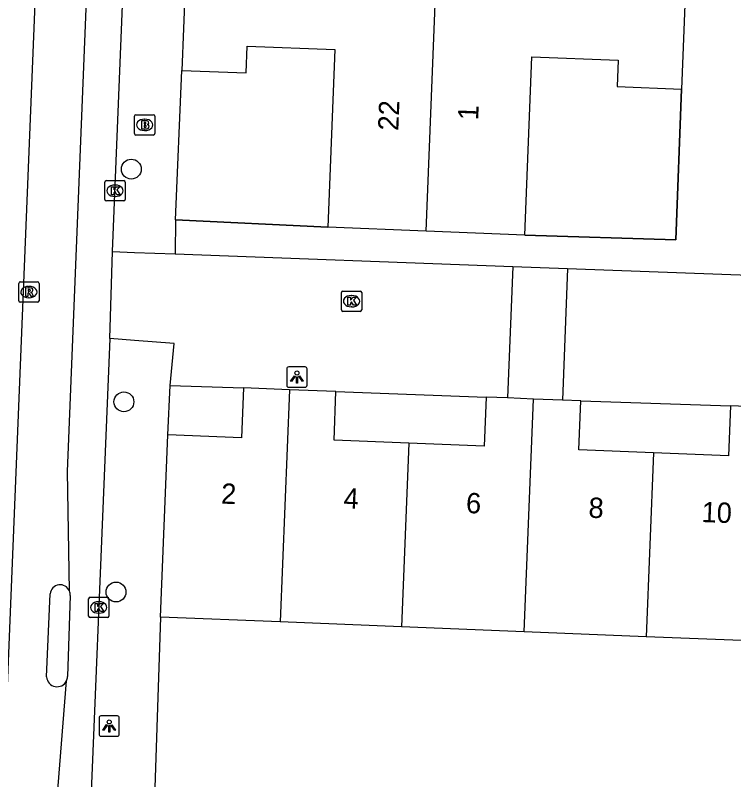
# Model space of a CAD drawing. Extents: x 160787 to 161428, y 386828 to 387483.
# Drawn here: x 160994.14 to 161029.49, y 387170.31 to 387207.92 of the extents above; entities that cross this region are included whole.
import ezdxf

# ---------------------------------------------------------------- set-up
doc = ezdxf.new("R2010")
doc.units = 0
for name, color, linetype in [('IMGEO_Boom', 7, 'Continuous'), ('IMGEO_Brandkraan', 7, 'Continuous'), ('IMGEO_Kolk', 7, 'Continuous'), ('IMGEO_Lichtpunt', 7, 'Continuous'), ('IMGEO_Muur', 7, 'Continuous'), ('IMGEO_Pand', 7, 'Continuous'), ('IMGEO_Pand_nummerreeks', 7, 'Continuous'), ('IMGEO_Rijbaan_lokaal_gesloten', 7, 'Continuous'), ('IMGEO_Rijbaan_lokaal_open', 7, 'Continuous'), ('IMGEO_Rioolput', 7, 'Continuous'), ('IMGEO_Voetpad_open', 7, 'Continuous')]:
    doc.layers.add(name, color=color, linetype=linetype)

msp = doc.modelspace()

# ---------------------------------------------------------------- linework, layer by layer
at = {"layer": 'IMGEO_Boom'}
for centre in [(160999.847, 387200.353), (160999.485, 387188.903), (160999.096, 387179.543)]:
    msp.add_circle(centre, 0.489, dxfattribs=at)
at = {"layer": 'IMGEO_Brandkraan'}
for p, q in [((161000.079, 387203.032), (161000.931, 387203.032)), ((161000.004, 387202.106), (161000.004, 387202.958)), ((161000.492, 387202.812), (161000.517, 387202.812)), ((161001.005, 387202.958), (161001.005, 387202.106)), ((161000.931, 387202.032), (161000.079, 387202.032)), ((161000.515, 387202.252), (161000.49, 387202.252))]:
    msp.add_line(p, q, dxfattribs=at)
for points in [[(161000.079, 387203.032), (161000.931, 387203.032)], [(161000.004, 387202.106), (161000.004, 387202.958)], [(161000.352, 387202.732), (161000.352, 387202.332), (161000.565, 387202.332)], [(161000.583, 387202.732), (161000.352, 387202.732)], [(161001.005, 387202.958), (161001.005, 387202.106)], [(161000.531, 387202.651), (161000.477, 387202.651), (161000.477, 387202.575)], [(161000.477, 387202.575), (161000.53, 387202.575)], [(161000.539, 387202.499), (161000.477, 387202.499), (161000.477, 387202.418)], [(161000.477, 387202.418), (161000.539, 387202.418)], [(161000.931, 387202.032), (161000.079, 387202.032)]]:
    msp.add_lwpolyline(points, dxfattribs=at)
for centre, radius, start, end in [((161000.081, 387202.956), 0.0765, 91.552, 178.448), ((161000.081, 387202.956), 0.0765, 91.552, 178.448), ((161000.929, 387202.956), 0.0765, 1.552, 88.448), ((161000.929, 387202.956), 0.0765, 1.552, 88.448), ((161000.587, 387202.587), 0.145, 59.4692, 91.5367), ((161000.612, 387202.634), 0.0922, 285.5137, 58.1501), ((161000.532, 387202.613), 0.0379, 267.8285, 90.9355), ((161000.54, 387202.458), 0.0404, 269.8759, 90.5077), ((161000.571, 387202.583), 0.251, 268.6676, 293.5347), ((161000.617, 387202.442), 0.105, 301.3115, 78.989), ((161000.081, 387202.108), 0.0765, 181.552, 268.448), ((161000.081, 387202.108), 0.0765, 181.552, 268.448), ((161000.929, 387202.108), 0.0765, 271.552, 358.448), ((161000.929, 387202.108), 0.0765, 271.552, 358.448)]:
    msp.add_arc(centre, radius, start, end, dxfattribs=at)
for centre, major_axis, ratio, start_param, end_param in [((161000.491, 387202.532), (-0.387, 0.002), 0.722429, 4.712389, 7.853982), ((161000.516, 387202.532), (-0.39, 0.002), 0.717154, 1.570796, 4.712389)]:
    msp.add_ellipse(centre, major_axis=major_axis, ratio=ratio, start_param=start_param, end_param=end_param, dxfattribs=at)
at = {"layer": 'IMGEO_Kolk'}
for p, q in [((160998.547, 387198.862), (160998.547, 387199.714)), ((160998.622, 387199.788), (160999.474, 387199.788)), ((160999.548, 387199.714), (160999.548, 387198.862)), ((160999.035, 387199.568), (160999.06, 387199.568)), ((160999.058, 387199.008), (160999.033, 387199.008)), ((160999.474, 387198.788), (160998.622, 387198.788)), ((161010.183, 387193.43), (161010.183, 387194.282)), ((161010.258, 387194.356), (161011.11, 387194.356)), ((161010.671, 387194.136), (161010.696, 387194.136)), ((161011.184, 387194.282), (161011.184, 387193.43)), ((161011.11, 387193.356), (161010.258, 387193.356)), ((161010.694, 387193.576), (161010.669, 387193.576)), ((160997.746, 387178.36), (160997.746, 387179.212)), ((160997.821, 387179.286), (160998.673, 387179.286)), ((160998.234, 387179.066), (160998.259, 387179.066)), ((160998.747, 387179.212), (160998.747, 387178.36)), ((160998.673, 387178.286), (160997.821, 387178.286)), ((160998.257, 387178.506), (160998.232, 387178.506))]:
    msp.add_line(p, q, dxfattribs=at)
for points in [[(160998.547, 387198.862), (160998.547, 387199.714)], [(160998.622, 387199.788), (160999.474, 387199.788)], [(160999.548, 387199.714), (160999.548, 387198.862)], [(160998.868, 387199.488), (160998.991, 387199.488), (160998.991, 387199.337), (160999.121, 387199.488), (160999.285, 387199.488), (160999.139, 387199.337), (160999.292, 387199.088), (160999.14, 387199.088), (160999.055, 387199.252), (160998.991, 387199.185), (160998.991, 387199.088), (160998.868, 387199.088), (160998.868, 387199.488)], [(160999.474, 387198.788), (160998.622, 387198.788)], [(161010.183, 387193.43), (161010.183, 387194.282)], [(161010.258, 387194.356), (161011.11, 387194.356)], [(161010.504, 387194.056), (161010.627, 387194.056), (161010.627, 387193.905), (161010.757, 387194.056), (161010.921, 387194.056), (161010.775, 387193.905), (161010.928, 387193.656), (161010.776, 387193.656), (161010.691, 387193.82), (161010.627, 387193.753), (161010.627, 387193.656), (161010.504, 387193.656), (161010.504, 387194.056)], [(161011.184, 387194.282), (161011.184, 387193.43)], [(161011.11, 387193.356), (161010.258, 387193.356)], [(160997.746, 387178.36), (160997.746, 387179.212)], [(160997.821, 387179.286), (160998.673, 387179.286)], [(160998.067, 387178.986), (160998.19, 387178.986), (160998.19, 387178.835), (160998.32, 387178.986), (160998.484, 387178.986), (160998.338, 387178.835), (160998.491, 387178.586), (160998.339, 387178.586), (160998.254, 387178.75), (160998.19, 387178.683), (160998.19, 387178.586), (160998.067, 387178.586), (160998.067, 387178.986)], [(160998.747, 387179.212), (160998.747, 387178.36)], [(160998.673, 387178.286), (160997.821, 387178.286)]]:
    msp.add_lwpolyline(points, dxfattribs=at)
for centre, start, end in [((160998.624, 387199.712), 91.552, 178.448), ((160998.624, 387199.712), 91.552, 178.448), ((160999.472, 387199.712), 1.552, 88.448), ((160999.472, 387199.712), 1.552, 88.448), ((160998.624, 387198.864), 181.552, 268.448), ((160998.624, 387198.864), 181.552, 268.448), ((160999.472, 387198.864), 271.552, 358.448), ((160999.472, 387198.864), 271.552, 358.448), ((161010.26, 387194.28), 91.552, 178.448), ((161010.26, 387194.28), 91.552, 178.448), ((161011.108, 387194.28), 1.552, 88.448), ((161011.108, 387194.28), 1.552, 88.448), ((161010.26, 387193.432), 181.552, 268.448), ((161010.26, 387193.432), 181.552, 268.448), ((161011.108, 387193.432), 271.552, 358.448), ((161011.108, 387193.432), 271.552, 358.448), ((160997.823, 387179.21), 91.552, 178.448), ((160997.823, 387179.21), 91.552, 178.448), ((160998.671, 387179.21), 1.552, 88.448), ((160998.671, 387179.21), 1.552, 88.448), ((160997.823, 387178.362), 181.552, 268.448), ((160997.823, 387178.362), 181.552, 268.448), ((160998.671, 387178.362), 271.552, 358.448), ((160998.671, 387178.362), 271.552, 358.448)]:
    msp.add_arc(centre, 0.0765, start, end, dxfattribs=at)
for centre, major_axis, ratio, start_param, end_param in [((160999.034, 387199.288), (-0.387, 0.002), 0.722429, 4.712389, 7.853982), ((160999.059, 387199.288), (-0.39, 0.002), 0.717154, 1.570796, 4.712389), ((161010.67, 387193.856), (-0.387, 0.002), 0.722429, 4.712389, 7.853982), ((161010.695, 387193.856), (-0.39, 0.002), 0.717154, 1.570796, 4.712389), ((160998.233, 387178.786), (-0.387, 0.002), 0.722429, 4.712389, 7.853982), ((160998.258, 387178.786), (-0.39, 0.002), 0.717154, 1.570796, 4.712389)]:
    msp.add_ellipse(centre, major_axis=major_axis, ratio=ratio, start_param=start_param, end_param=end_param, dxfattribs=at)
at = {"layer": 'IMGEO_Lichtpunt'}
for p, q in [((161008.4, 387190.619), (161007.592, 387190.619)), ((161008.4, 387190.619), (161007.592, 387190.619)), ((161007.498, 387190.524), (161007.498, 387189.717)), ((161007.498, 387190.524), (161007.498, 387189.717)), ((161008.494, 387189.717), (161008.494, 387190.524)), ((161008.494, 387189.717), (161008.494, 387190.524)), ((161007.592, 387189.623), (161008.4, 387189.623)), ((161007.592, 387189.623), (161008.4, 387189.623)), ((160998.261, 387173.354), (160998.261, 387172.547)), ((160998.261, 387173.354), (160998.261, 387172.547)), ((160999.163, 387173.449), (160998.355, 387173.449)), ((160999.163, 387173.449), (160998.355, 387173.449)), ((160999.257, 387172.547), (160999.257, 387173.354)), ((160999.257, 387172.547), (160999.257, 387173.354)), ((160998.355, 387172.453), (160999.163, 387172.453)), ((160998.355, 387172.453), (160999.163, 387172.453))]:
    msp.add_line(p, q, dxfattribs=at)
for points in [[(161007.872, 387190.188), (161007.911, 387190.16), (161007.723, 387189.898), (161007.685, 387189.925), (161007.872, 387190.188)], [(161007.974, 387190.14), (161008.021, 387190.14), (161008.021, 387189.818), (161007.974, 387189.818), (161007.974, 387190.14)], [(161008.084, 387190.16), (161008.122, 387190.187), (161008.309, 387189.925), (161008.27, 387189.897), (161008.084, 387190.16)], [(160998.635, 387173.018), (160998.674, 387172.99), (160998.486, 387172.728), (160998.448, 387172.755), (160998.635, 387173.018)], [(160998.737, 387172.97), (160998.784, 387172.97), (160998.784, 387172.648), (160998.737, 387172.648), (160998.737, 387172.97)], [(160998.847, 387172.99), (160998.885, 387173.017), (160999.072, 387172.755), (160999.033, 387172.727), (160998.847, 387172.99)]]:
    msp.add_lwpolyline(points, dxfattribs=at)
for centre in [(161007.997, 387190.322), (160998.76, 387173.152)]:
    msp.add_circle(centre, 0.0994, dxfattribs=at)
for centre, start, end in [((161007.592, 387190.524), 90, 180), ((161007.592, 387190.524), 90, 180), ((161008.4, 387190.524), 0, 90), ((161008.4, 387190.524), 0, 90), ((161007.592, 387189.717), 180, 270), ((161007.592, 387189.717), 180, 270), ((161008.4, 387189.717), 270, 0), ((161008.4, 387189.717), 270, 360), ((160998.355, 387173.354), 90, 180), ((160998.355, 387173.354), 90, 180), ((160999.163, 387173.354), 0, 90), ((160999.163, 387173.354), 0, 90), ((160998.355, 387172.547), 180, 270), ((160998.355, 387172.547), 180, 270), ((160999.163, 387172.547), 270, 0), ((160999.163, 387172.547), 270, 360)]:
    msp.add_arc(centre, 0.0946, start, end, dxfattribs=at)
at = {"layer": 'IMGEO_Muur'}
for points in [[(161002.024, 387197.865), (161002.333, 387205.211)], [(161026.641, 387196.876), (161026.913, 387204.29)], [(161002.024, 387197.865), (161009.517, 387197.492)], [(161019.207, 387197.109), (161026.641, 387196.876)]]:
    msp.add_lwpolyline(points, dxfattribs=at)
at = {"layer": 'IMGEO_Pand'}
for points in [[(161002.497, 387209.36), (161002.333, 387205.211)], [(161014.36, 387197.301), (161014.815, 387208.9)], [(161027.077, 387208.44), (161026.913, 387204.29)], [(161002.333, 387205.211), (161005.501, 387205.086), (161005.553, 387206.403), (161009.863, 387206.232), (161009.517, 387197.492)], [(161019.207, 387197.109), (161019.553, 387205.877), (161023.811, 387205.708), (161023.759, 387204.415), (161026.913, 387204.29)], [(161014.36, 387197.301), (161009.517, 387197.492)], [(161019.207, 387197.109), (161014.36, 387197.301)], [(161005.361, 387189.592), (161005.262, 387187.132), (161001.644, 387187.278)], [(161007.64, 387189.5), (161005.361, 387189.592)], [(161007.64, 387189.5), (161007.179, 387178.07)], [(161009.918, 387189.408), (161007.64, 387189.5)], [(161013.512, 387186.866), (161009.822, 387187.015), (161009.918, 387189.408)], [(161017.304, 387189.135), (161017.207, 387186.717), (161013.512, 387186.866)], [(161018.366, 387189.092), (161017.304, 387189.135)], [(161019.635, 387189.041), (161018.366, 387189.092)], [(161019.173, 387177.586), (161019.635, 387189.041)], [(161021.064, 387188.983), (161019.635, 387189.041)], [(161021.963, 387188.947), (161021.064, 387188.983)], [(161025.548, 387186.388), (161021.866, 387186.536), (161021.963, 387188.947)], [(161029.331, 387188.71), (161029.231, 387186.239), (161025.548, 387186.388)], [(161031.71, 387188.614), (161029.331, 387188.71)], [(161001.282, 387178.308), (161001.644, 387187.278)], [(161013.512, 387186.866), (161013.147, 387177.829)], [(161025.548, 387186.388), (161025.183, 387177.344)], [(161007.179, 387178.07), (161001.282, 387178.308)], [(161013.147, 387177.829), (161007.179, 387178.07)], [(161019.173, 387177.586), (161013.147, 387177.829)], [(161025.183, 387177.344), (161019.173, 387177.586)], [(161031.147, 387177.103), (161025.183, 387177.344)]]:
    msp.add_lwpolyline(points, dxfattribs=at)
at = {"layer": 'IMGEO_Rijbaan_lokaal_gesloten'}
for points in [[(160998.93, 387196.297), (160999.473, 387210.041), (161000, 387223.379), (161001.181, 387250), (161001.845, 387266.642), (161001.903, 387268.799)], [(160990.739, 387100.543), (160993.392, 387166.012), (160997.526, 387268.031)], [(160996.803, 387179.598), (160996.709, 387185.478), (161000.04, 387268.054)], [(160998.791, 387192.018), (160998.93, 387196.297)], [(160998.791, 387192.018), (160997.56, 387162.14), (160997.133, 387151.331)], [(160995.679, 387175.365), (160995.856, 387179.458)], [(160996.84, 387179.377), (160996.711, 387175.385)], [(160993.223, 387100.345), (160995.922, 387165.873), (160996.658, 387175.171)]]:
    msp.add_lwpolyline(points, dxfattribs=at)
for centre, radius, start, end in [((160996.347, 387179.408), 0.494, 22.6449, 174.1739), ((160996.342, 387179.407), 0.499, 356.5283, 22.4804), ((160996.195, 387175.4), 0.517, 183.8442, 333.7386), ((160996.194, 387175.399), 0.517, 333.7835, 358.3962)]:
    msp.add_arc(centre, radius, start, end, dxfattribs=at)
at = {"layer": 'IMGEO_Rijbaan_lokaal_open'}
for points in [[(160998.93, 387196.297), (161000, 387196.258), (161002.005, 387196.184)], [(161002.005, 387196.184), (161018.618, 387195.568)], [(161018.618, 387195.568), (161018.366, 387189.092)], [(161018.618, 387195.568), (161021.317, 387195.468)], [(161021.317, 387195.468), (161021.064, 387188.983)], [(161021.317, 387195.468), (161034.264, 387194.988)], [(161001.767, 387189.699), (161001.955, 387191.768), (161000, 387191.923), (160998.791, 387192.018)], [(161001.767, 387189.699), (161005.361, 387189.592)], [(161009.918, 387189.408), (161017.304, 387189.135)], [(161021.963, 387188.947), (161029.331, 387188.71)]]:
    msp.add_lwpolyline(points, dxfattribs=at)
at = {"layer": 'IMGEO_Rioolput'}
for p, q in [((160994.382, 387194.805), (160995.234, 387194.805)), ((160994.307, 387193.879), (160994.307, 387194.731)), ((160994.795, 387194.585), (160994.82, 387194.585)), ((160995.308, 387194.731), (160995.308, 387193.879)), ((160994.818, 387194.025), (160994.793, 387194.025)), ((160995.234, 387193.805), (160994.382, 387193.805))]:
    msp.add_line(p, q, dxfattribs=at)
for points in [[(160994.382, 387194.805), (160995.234, 387194.805)], [(160994.307, 387193.879), (160994.307, 387194.731)], [(160994.896, 387194.503), (160994.644, 387194.505), (160994.644, 387194.105)], [(160994.822, 387194.424), (160994.768, 387194.424), (160994.768, 387194.343)], [(160995.308, 387194.731), (160995.308, 387193.879)], [(160994.644, 387194.105), (160994.768, 387194.105), (160994.768, 387194.267), (160994.779, 387194.267)], [(160994.768, 387194.343), (160994.82, 387194.343)], [(160994.826, 387194.238), (160994.897, 387194.105), (160995.037, 387194.105), (160994.972, 387194.231)], [(160995.234, 387193.805), (160994.382, 387193.805)]]:
    msp.add_lwpolyline(points, dxfattribs=at)
for centre, radius, start, end in [((160994.384, 387194.729), 0.0765, 91.552, 178.448), ((160994.384, 387194.729), 0.0765, 91.552, 178.448), ((160995.232, 387194.729), 0.0765, 1.552, 88.448), ((160995.232, 387194.729), 0.0765, 1.552, 88.448), ((160994.828, 387194.328), 0.0964, 77.0061, 93.1865), ((160994.842, 387194.385), 0.0378, 276.6634, 79.6772), ((160994.895, 387194.393), 0.109, 350.3612, 89.416), ((160994.778, 387194.214), 0.0533, 26.0293, 88.6989), ((160994.804, 387194.532), 0.19, 274.7715, 282.9687), ((160994.893, 387194.393), 0.112, 277.5842, 350.9817), ((160994.877, 387194.178), 0.108, 29.5134, 73.7905), ((160994.384, 387193.881), 0.0765, 181.552, 268.448), ((160994.384, 387193.881), 0.0765, 181.552, 268.448), ((160995.232, 387193.881), 0.0765, 271.552, 358.448), ((160995.232, 387193.881), 0.0765, 271.552, 358.448)]:
    msp.add_arc(centre, radius, start, end, dxfattribs=at)
for centre, major_axis, ratio, start_param, end_param in [((160994.794, 387194.305), (-0.387, 0.002), 0.722429, 4.712389, 7.853982), ((160994.819, 387194.305), (-0.39, 0.002), 0.717154, 1.570796, 4.712389)]:
    msp.add_ellipse(centre, major_axis=major_axis, ratio=ratio, start_param=start_param, end_param=end_param, dxfattribs=at)
at = {"layer": 'IMGEO_Voetpad_open'}
for points in [[(161002.024, 387197.865), (161002.333, 387205.211)], [(161026.913, 387204.29), (161026.641, 387196.876), (161019.207, 387197.109)], [(161002.024, 387197.865), (161002.005, 387196.184)], [(161009.517, 387197.492), (161002.024, 387197.865)], [(161001.644, 387187.278), (161001.767, 387189.699)], [(161001.282, 387178.308), (161000.924, 387167.442), (161000.908, 387166.96), (161000.909, 387166.804), (161000.917, 387166.722)]]:
    msp.add_lwpolyline(points, dxfattribs=at)

# ---------------------------------------------------------------- texts
at = {"layer": 'IMGEO_Pand_nummerreeks'}
for s, rotation, p in [('22', 87.7588, (161012.986, 387202.23)), ('1', 87.6734, (161016.914, 387202.744)), ('2', 357.8058, (161004.253, 387183.896)), ('4', 357.8058, (161010.279, 387183.665)), ('6', 357.8058, (161016.303, 387183.434)), ('8', 357.8058, (161022.331, 387183.203)), ('10', 357.8058, (161027.895, 387182.989))]:
    msp.add_text(s, height=1, rotation=rotation, dxfattribs=at).set_placement(p)

doc.saveas('drawing.dxf')
